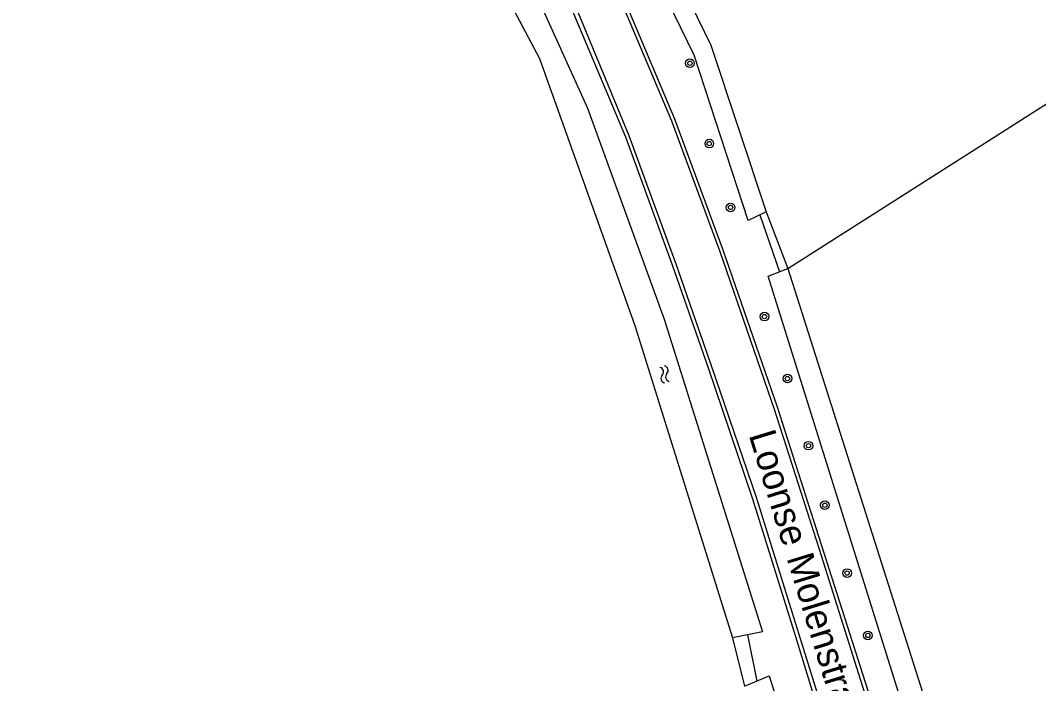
# Model space of a CAD drawing. Extents: x 133000 to 136000, y 400500 to 403500.
# Drawn here: x 135232.8 to 135327, y 402875 to 402936.4 of the extents above; entities that cross this region are included whole.
import ezdxf

# ---------------------------------------------------------------- set-up
doc = ezdxf.new("R2010")
doc.units = 0
for name, color, linetype in [('gg-anno-openbare ruimte label', 7, 'Continuous'), ('gg-knt-bronhoudergrens', 7, 'Continuous'), ('gg-knt-verharding', 7, 'Continuous'), ('gg-kntw-bovenkant insteek waterloop', 7, 'Continuous'), ('gg-kwrk-duiker nz buis', 7, 'Continuous'), ('gt-symb-boom', 7, 'Continuous'), ('gt-symb-watersymbool', 7, 'Continuous')]:
    doc.layers.add(name, color=color, linetype=linetype)

# ---------------------------------------------------------------- blocks, each defined once
blk = doc.blocks.new('gt0-BOOM')
at = {"layer": 'gt-symb-boom'}
for radius in [0.4, 0.2]:
    blk.add_circle((0, 0), radius, dxfattribs=at)
blk = doc.blocks.new('gt0-WA')
at = {"layer": 'gt-symb-watersymbool'}
for centre, start, end in [((-0.323, 0.022), 28.07249, 151.92751), ((0.427, 0.422), 208.07248, 331.92751), ((-0.323, -0.428), 28.07249, 151.92751), ((0.427, -0.028), 208.07248, 331.92751)]:
    blk.add_arc(centre, 0.425, start, end, dxfattribs=at)

msp = doc.modelspace()

# ---------------------------------------------------------------- linework, layer by layer
at = {"layer": 'gg-knt-bronhoudergrens'}
for p, q in [((135301.816, 402918.634), (135303.842, 402913.404)), ((135298.705, 402879.209), (135299.815, 402874.732))]:
    msp.add_line(p, q, dxfattribs=at)
msp.add_lwpolyline([(135303.842, 402913.404), (135382.366, 402963.435), (135460.858, 403012.785), (135476.254, 403000.275), (135485.701, 402995.716), (135500.518, 402993.202), (135512.688, 402999.155), (135534.547, 403014.751)], dxfattribs=at)
at = {"layer": 'gg-knt-verharding'}
for points in [[(135236.673, 403037.783), (135249.211, 403014.448), (135257.298, 402999.219), (135263.458, 402987.427), (135269.687, 402975.362), (135275.966, 402963.115), (135282.001, 402951.203), (135287.898, 402939.261), (135293.077, 402927.066), (135297.54, 402914.964), (135302.566, 402900.38), (135306.719, 402887.424), (135310.909, 402874.128), (135315.109, 402860.527), (135319.15, 402847.277), (135324.019, 402831.471), (135323.972, 402831.456), (135324.295, 402830.427)], [(135324.629, 402830.534), (135315.465, 402860.638), (135311.257, 402874.296), (135302.879, 402900.551), (135297.847, 402915.094), (135293.379, 402927.225), (135288.254, 402939.363), (135282.342, 402951.359), (135276.317, 402963.264), (135270.023, 402975.51), (135263.789, 402987.518), (135257.609, 402999.356), (135249.558, 403014.588), (135241.31, 403029.904), (135237.034, 403037.979)], [(135233.159, 403035.878), (135233.796, 403034.718), (135233.744, 403034.684), (135240.761, 403021.702), (135247.096, 403009.932), (135253.365, 402998.003), (135265.887, 402973.885), (135272.338, 402961.382), (135278.561, 402949.148), (135284.37, 402937.192), (135289.117, 402925.711), (135293.458, 402913.808), (135296.744, 402904.404), (135300.889, 402892.243), (135308.584, 402867.54)], [(135232.81, 403035.689), (135233.444, 403034.53), (135240.448, 403021.571), (135246.782, 403009.732), (135253.056, 402997.916), (135272.028, 402961.177), (135278.208, 402949.002), (135284.007, 402936.977), (135288.794, 402925.576), (135293.136, 402913.718), (135296.426, 402904.287), (135300.519, 402892.161), (135304.402, 402879.739), (135308.27, 402867.143)]]:
    msp.add_lwpolyline(points, dxfattribs=at)
at = {"layer": 'gg-kntw-bovenkant insteek waterloop'}
msp.add_line((135303.842, 402913.404), (135328.781, 402834.945), dxfattribs=at)
for points in [[(135301.816, 402918.634), (135300.148, 402917.828), (135295.171, 402933.138), (135287.032, 402949.853), (135276.495, 402970.638), (135267.887, 402987.038), (135269.621, 402988.067)], [(135270.224, 402986.402), (135278.015, 402971.559), (135288.552, 402950.774), (135296.691, 402934.059), (135301.816, 402918.634)], [(135274.774, 402944.3), (135277.445, 402945.568), (135285.281, 402928.239), (135292.37, 402908.69), (135301.493, 402879.779), (135298.705, 402879.209)], [(135274.774, 402944.3), (135280.863, 402932.836), (135289.682, 402908.123), (135298.705, 402879.209)], [(135327.13, 402834.179), (135326.66, 402833.961), (135301.998, 402912.679), (135303.842, 402913.404)], [(135299.815, 402874.732), (135302.094, 402875.689), (135305.497, 402864.936), (135302.793, 402863.96)]]:
    msp.add_lwpolyline(points, dxfattribs=at)
at = {"layer": 'gg-kwrk-duiker nz buis'}
for p, q in [((135301.224, 402918.348), (135303.044, 402913.09)), ((135300.976, 402875.219), (135300.14, 402879.502))]:
    msp.add_line(p, q, dxfattribs=at)

# ---------------------------------------------------------------- block references
at = {"layer": 'gt-symb-boom'}
for p in [(135294.773, 402932.387), (135296.563, 402924.948), (135298.535, 402919.039), (135301.666, 402908.936), (135303.794, 402903.208), (135305.742, 402896.996), (135307.253, 402891.484), (135309.313, 402885.209), (135311.237, 402879.432)]:
    msp.add_blockref('gt0-BOOM', p, dxfattribs=at)
at = {"layer": 'gt-symb-watersymbool', "rotation": -72.66989131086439}
msp.add_blockref('gt0-WA', (135292.408, 402903.644), dxfattribs=at)

# ---------------------------------------------------------------- texts
at = {"layer": 'gg-anno-openbare ruimte label'}
msp.add_text('Loonse Molenstraat', height=2.5, rotation=287.1, dxfattribs=at).set_placement((135300.196, 402897.988))

doc.saveas('drawing.dxf')
